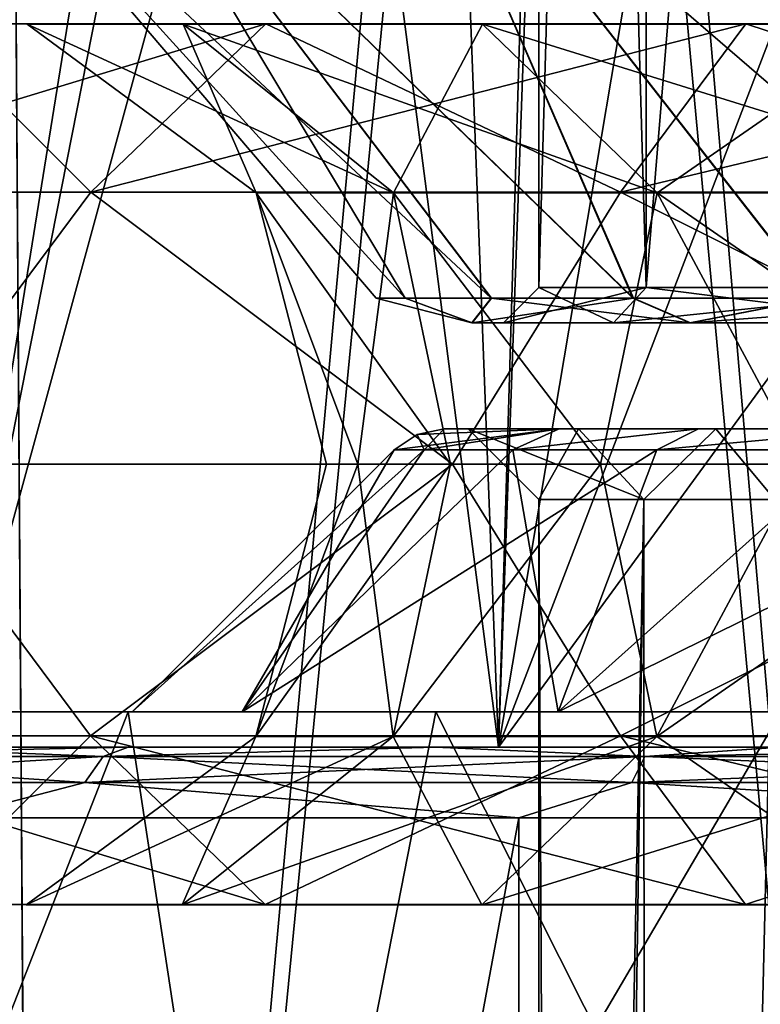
# Model space of a CAD drawing. Header units: metres. Extents: x -90 to 90, y -173 to 74.
# Tile 531 of 564: x 54.53 to 56.63, y 48.67 to 51.46. Entities that reach past the tile are written whole.
import ezdxf

# ---------------------------------------------------------------- set-up
doc = ezdxf.new("R2010")
doc.units = ezdxf.units.M
doc.layers.add('solid_509418_01', color=7, linetype='CONTINUOUS')

msp = doc.modelspace()

# ---------------------------------------------------------------- linework, layer by layer
at = {"layer": 'solid_509418_01'}
for points in [[(54.399517, 69.558502, 11.731777), (53.272034, 41.5, 11.1236), (54.587311, 41.5, 11.819594)], [(54.398487, 69.558495, -11.731284), (54.58865, 41.5, -11.820208), (53.273357, 41.5, -11.124401)], [(54.398487, 69.558495, -11.731284), (57.148026, 69.558479, -12.683306), (54.58865, 41.5, -11.820208)], [(56, 56, 12.369317), (54.399517, 69.558502, 11.731777), (54.587311, 41.5, 11.819594)], [(57.148026, 69.558479, -12.683306), (57.340668, 41.5, -12.725091), (54.58865, 41.5, -11.820208)], [(56.304482, 50.700001, -1.530734), (56.304482, 61.299999, -1.530734), (56, 61.299999)], [(56, 50.700001), (56.304482, 50.700001, -1.530734), (56, 61.299999)], [(56.304482, 61.299999, 1.530734), (56, 50.700001), (56, 61.299999)], [(56.304482, 50.700001, 1.530734), (56, 50.700001), (56.304482, 61.299999, 1.530734)], [(57.171574, 50.700001, -2.828427), (57.171574, 61.299999, -2.828427), (56.304482, 61.299999, -1.530734)], [(56.304482, 50.700001, -1.530734), (57.171574, 50.700001, -2.828427), (56.304482, 61.299999, -1.530734)], [(56.304482, 50.700001, 1.530734), (56.304482, 61.299999, 1.530734), (57.171574, 61.299999, 2.828427)], [(57.171574, 50.700001, 2.828427), (56.304482, 50.700001, 1.530734), (57.171574, 61.299999, 2.828427)], [(54.336464, 49.400002, -4.113751), (54.655285, 58.900002, -4.5204), (53.586998, 58.900002, -2.805957)], [(54.336464, 49.400002, 4.113751), (53.716232, 58.900002, 3.084518), (54.858685, 58.900002, 4.750459)], [(54.336464, 49.400002, -4.113751), (55.88625, 49.400002, -5.663538), (54.655285, 58.900002, -4.5204)], [(54.336464, 49.400002, 4.113751), (54.858685, 58.900002, 4.750459), (55.400002, 56, 5.276362)], [(55.88625, 49.400002, -5.663538), (56.168663, 58.900002, -5.8584), (54.655285, 58.900002, -4.5204)], [(55.88625, 49.400002, -5.663538), (57.836544, 49.400002, -6.657051), (56.168663, 58.900002, -5.8584)], [(57.836544, 49.400002, -6.657051), (58.001099, 58.900002, -6.708532), (56.168663, 58.900002, -5.8584)], [(55.476055, 55.167519, 5.341715), (54.336464, 49.400002, 4.113751), (55.400002, 56, 5.276362)], [(56, 56, 12.369317), (54.587311, 41.5, 11.819594), (57.339752, 41.5, 12.7249)], [(56.197472, 54.75951, 12.431443), (56, 56, 12.369317), (57.339752, 41.5, 12.7249)], [(55.476055, 55.167519, 5.341715), (55.69556, 54.377705, 5.520127), (54.336464, 49.400002, 4.113751)], [(56.76548, 53.646648, 12.591183), (56.197472, 54.75951, 12.431443), (57.339752, 41.5, 12.7249)], [(55.69556, 54.377705, 5.520127), (55.88625, 49.400002, 5.663538), (54.336464, 49.400002, 4.113751)], [(55.69556, 54.377705, 5.520127), (56.039192, 53.660656, 5.771656), (55.88625, 49.400002, 5.663538)], [(56.039192, 53.660656, 5.771656), (56.496887, 53.018692, 6.060379), (55.88625, 49.400002, 5.663538)], [(56.496887, 53.018692, 6.060379), (57.058823, 52.462879, 6.352123), (55.88625, 49.400002, 5.663538)], [(57.058823, 52.462879, 6.352123), (57.769745, 51.976486, 6.635206), (55.88625, 49.400002, 5.663538)], [(55.865108, 50.669926, 1.671969), (54.7253, 52.168892, 2.408874), (54.260307, 52.168892, 0.825243)], [(55.539867, 50.669926, -0.001506), (54.260307, 52.168892, 0.825243), (54.260307, 52.168892, -0.825243)], [(55.62175, 50.669926, 0.850724), (55.865108, 50.669926, 1.671969), (54.260307, 52.168892, 0.825243)], [(55.539867, 50.669926, -0.001506), (55.62175, 50.669926, 0.850724), (54.260307, 52.168892, 0.825243)], [(55.622326, 50.669926, -0.853676), (54.260307, 52.168892, -0.825243), (54.7253, 52.168892, -2.408874)], [(55.622326, 50.669926, -0.853676), (55.539867, 50.669926, -0.001506), (54.260307, 52.168892, -0.825243)], [(56.266495, 50.669926, 2.440028), (55.617622, 52.168892, 3.797352), (54.7253, 52.168892, 2.408874)], [(55.865108, 50.669926, 1.671969), (56.266495, 50.669926, 2.440028), (54.7253, 52.168892, 2.408874)], [(56.268139, 50.669926, -2.442543), (54.7253, 52.168892, -2.408874), (55.617622, 52.168892, -3.797352)], [(55.866253, 50.669926, -1.67479), (55.622326, 50.669926, -0.853676), (54.7253, 52.168892, -2.408874)], [(56.268139, 50.669926, -2.442543), (55.866253, 50.669926, -1.67479), (54.7253, 52.168892, -2.408874)], [(57.354603, 50.669926, 3.590915), (56.864979, 52.168892, 4.878191), (55.617622, 52.168892, 3.797352)], [(56.787434, 50.669926, 3.093899), (57.354603, 50.669926, 3.590915), (55.617622, 52.168892, 3.797352)], [(56.266495, 50.669926, 2.440028), (56.787434, 50.669926, 3.093899), (55.617622, 52.168892, 3.797352)], [(56.789288, 50.669926, -3.095822), (55.617622, 52.168892, -3.797352), (56.864979, 52.168892, -4.878191)], [(56.789288, 50.669926, -3.095822), (56.268139, 50.669926, -2.442543), (55.617622, 52.168892, -3.797352)], [(57.769745, 51.976486, 6.635206), (57.836544, 49.400002, 6.657051), (55.88625, 49.400002, 5.663538)], [(53.660034, 50.969997, 2.895365), (54.732567, 50.969997, 4.564256), (54.256557, 51.446136, 2.622943)], [(53.660034, 50.969997, -2.895365), (54.256557, 51.446136, -2.622943), (55.228176, 51.446136, -4.13481)], [(54.732567, 50.969997, -4.564256), (53.660034, 50.969997, -2.895365), (55.228176, 51.446136, -4.13481)], [(53.750237, 51.446136, 0.89858), (54.552395, 51.445374, 0.783247), (54.552395, 51.445374, -0.783247)], [(53.750237, 51.446136, 0.89858), (54.256557, 51.446136, 2.622943), (54.552395, 51.445374, 0.783247)], [(53.750237, 51.446136, -0.89858), (54.552395, 51.445374, -0.783247), (54.993729, 51.445374, -2.286287)], [(53.750237, 51.446136, -0.89858), (53.750237, 51.446136, 0.89858), (54.552395, 51.445374, -0.783247)], [(54.256557, 51.446136, -2.622943), (53.750237, 51.446136, -0.89858), (54.993729, 51.445374, -2.286287)], [(54.256557, 51.446136, 2.622943), (54.993729, 51.445374, 2.286287), (54.552395, 51.445374, 0.783247)], [(54.256557, 51.446136, 2.622943), (55.228176, 51.446136, 4.13481), (54.993729, 51.445374, 2.286287)], [(54.256557, 51.446136, -2.622943), (54.993729, 51.445374, -2.286287), (55.840641, 51.445374, -3.604106)], [(55.228176, 51.446136, -4.13481), (54.256557, 51.446136, -2.622943), (55.840641, 51.445374, -3.604106)], [(54.732567, 50.969997, 4.564256), (55.228176, 51.446136, 4.13481), (54.256557, 51.446136, 2.622943)], [(54.552395, 51.445374, 0.783247), (55.200615, 50.967999, 0.690047), (55.200615, 50.967999, -0.690047)], [(54.552395, 51.445374, 0.783247), (54.993729, 51.445374, 2.286287), (55.200615, 50.967999, 0.690047)], [(54.552395, 51.445374, -0.783247), (55.200615, 50.967999, -0.690047), (55.589432, 50.967999, -2.014239)], [(54.552395, 51.445374, -0.783247), (54.552395, 51.445374, 0.783247), (55.200615, 50.967999, -0.690047)], [(54.993729, 51.445374, -2.286287), (54.552395, 51.445374, -0.783247), (55.589432, 50.967999, -2.014239)], [(54.732567, 50.969997, 4.564256), (56.231834, 50.969997, 5.863379), (55.228176, 51.446136, 4.13481)], [(54.732567, 50.969997, -4.564256), (55.228176, 51.446136, -4.13481), (56.586376, 51.446136, -5.311699)], [(56.231834, 50.969997, -5.863379), (54.732567, 50.969997, -4.564256), (56.586376, 51.446136, -5.311699)], [(55.228176, 51.446136, 4.13481), (55.840641, 51.445374, 3.604106), (54.993729, 51.445374, 2.286287)], [(54.993729, 51.445374, 2.286287), (55.589432, 50.967999, 2.014239), (55.200615, 50.967999, 0.690047)], [(54.993729, 51.445374, 2.286287), (55.840641, 51.445374, 3.604106), (55.589432, 50.967999, 2.014239)], [(54.993729, 51.445374, -2.286287), (55.589432, 50.967999, -2.014239), (56.335567, 50.967999, -3.175248)], [(55.840641, 51.445374, -3.604106), (54.993729, 51.445374, -2.286287), (56.335567, 50.967999, -3.175248)], [(55.228176, 51.446136, 4.13481), (56.586376, 51.446136, 5.311699), (55.840641, 51.445374, 3.604106)], [(55.228176, 51.446136, -4.13481), (55.840641, 51.445374, -3.604106), (57.024517, 51.445374, -4.629942)], [(56.586376, 51.446136, -5.311699), (55.228176, 51.446136, -4.13481), (57.024517, 51.445374, -4.629942)], [(56.231834, 50.969997, 5.863379), (56.586376, 51.446136, 5.311699), (55.228176, 51.446136, 4.13481)], [(55.840641, 51.445374, 3.604106), (56.335567, 50.967999, 3.175248), (55.589432, 50.967999, 2.014239)], [(56.586376, 51.446136, 5.311699), (57.024517, 51.445374, 4.629942), (55.840641, 51.445374, 3.604106)], [(55.840641, 51.445374, 3.604106), (57.024517, 51.445374, 4.629942), (56.335567, 50.967999, 3.175248)], [(55.840641, 51.445374, -3.604106), (56.335567, 50.967999, -3.175248), (57.378574, 50.967999, -4.079018)], [(57.024517, 51.445374, -4.629942), (55.840641, 51.445374, -3.604106), (57.378574, 50.967999, -4.079018)], [(56.231834, 50.969997, 5.863379), (58.036377, 50.969997, 6.687486), (56.586376, 51.446136, 5.311699)], [(56.231834, 50.969997, -5.863379), (56.586376, 51.446136, -5.311699), (58.221134, 51.446136, -6.058267)], [(58.036377, 50.969997, -6.687486), (56.231834, 50.969997, -5.863379), (58.221134, 51.446136, -6.058267)], [(57.024517, 51.445374, 4.629942), (57.378574, 50.967999, 4.079018), (56.335567, 50.967999, 3.175248)], [(56.586376, 51.446136, 5.311699), (58.221134, 51.446136, 6.058267), (57.024517, 51.445374, 4.629942)], [(56.586376, 51.446136, -5.311699), (57.024517, 51.445374, -4.629942), (58.449451, 51.445374, -5.280687)], [(58.221134, 51.446136, -6.058267), (56.586376, 51.446136, -5.311699), (58.449451, 51.445374, -5.280687)], [(58.036377, 50.969997, 6.687486), (58.221134, 51.446136, 6.058267), (56.586376, 51.446136, 5.311699)], [(54.158897, 50.200001, 4.24381), (54.732567, 50.969997, 4.564256), (53.660034, 50.969997, 2.895365)], [(54.158897, 50.200001, -4.24381), (53.660034, 50.969997, -2.895365), (54.732567, 50.969997, -4.564256)], [(54.158897, 50.200001, 4.24381), (55.756191, 50.200001, 5.841103), (54.732567, 50.969997, 4.564256)], [(55.756191, 50.200001, -5.841103), (54.158897, 50.200001, -4.24381), (54.732567, 50.969997, -4.564256)], [(55.756191, 50.200001, 5.841103), (56.231834, 50.969997, 5.863379), (54.732567, 50.969997, 4.564256)], [(55.756191, 50.200001, -5.841103), (54.732567, 50.969997, -4.564256), (56.231834, 50.969997, -5.863379)], [(55.488388, 50.200001, 0.897415), (55.200615, 50.967999, 0.690047), (55.589432, 50.967999, 2.014239)], [(55.400002, 50.200001), (55.200615, 50.967999, -0.690047), (55.200615, 50.967999, 0.690047)], [(55.488388, 50.200001, 0.897415), (55.400002, 50.200001), (55.200615, 50.967999, 0.690047)], [(55.750153, 50.200001, -1.760344), (55.589432, 50.967999, -2.014239), (55.200615, 50.967999, -0.690047)], [(55.488388, 50.200001, -0.897415), (55.750153, 50.200001, -1.760344), (55.200615, 50.967999, -0.690047)], [(55.400002, 50.200001), (55.488388, 50.200001, -0.897415), (55.200615, 50.967999, -0.690047)], [(55.750153, 50.200001, 1.760344), (55.488388, 50.200001, 0.897415), (55.589432, 50.967999, 2.014239)], [(56.17524, 50.200001, 2.555623), (55.589432, 50.967999, 2.014239), (56.335567, 50.967999, 3.175248)], [(56.17524, 50.200001, 2.555623), (55.750153, 50.200001, 1.760344), (55.589432, 50.967999, 2.014239)], [(56.17524, 50.200001, -2.555623), (56.335567, 50.967999, -3.175248), (55.589432, 50.967999, -2.014239)], [(55.750153, 50.200001, -1.760344), (56.17524, 50.200001, -2.555623), (55.589432, 50.967999, -2.014239)], [(55.756191, 50.200001, 5.841103), (57.768898, 50.200001, 6.866628), (56.231834, 50.969997, 5.863379)], [(57.768898, 50.200001, -6.866628), (55.756191, 50.200001, -5.841103), (56.231834, 50.969997, -5.863379)], [(56.747311, 50.200001, 3.252691), (56.17524, 50.200001, 2.555623), (56.335567, 50.967999, 3.175248)], [(56.17524, 50.200001, -2.555623), (56.747311, 50.200001, -3.252691), (56.335567, 50.967999, -3.175248)], [(57.768898, 50.200001, 6.866628), (58.036377, 50.969997, 6.687486), (56.231834, 50.969997, 5.863379)], [(57.768898, 50.200001, -6.866628), (56.231834, 50.969997, -5.863379), (58.036377, 50.969997, -6.687486)], [(56.747311, 50.200001, 3.252691), (56.335567, 50.967999, 3.175248), (57.378574, 50.967999, 4.079018)], [(57.444378, 50.200001, -3.82476), (57.378574, 50.967999, -4.079018), (56.335567, 50.967999, -3.175248)], [(56.747311, 50.200001, -3.252691), (57.444378, 50.200001, -3.82476), (56.335567, 50.967999, -3.175248)], [(56, 50.700001), (55.900002, 50.599998), (56.212009, 50.599998, -1.568668)], [(56.304482, 50.700001, 1.530734), (56.212009, 50.599998, 1.568668), (55.900002, 50.599998)], [(56.304482, 50.700001, 1.530734), (55.900002, 50.599998), (56, 50.700001)], [(56, 50.700001), (56.212009, 50.599998, -1.568668), (56.304482, 50.700001, -1.530734)], [(56.304482, 50.700001, -1.530734), (56.212009, 50.599998, -1.568668), (57.100925, 50.599998, -2.899075)], [(57.171574, 50.700001, 2.828427), (57.100925, 50.599998, 2.899075), (56.212009, 50.599998, 1.568668)], [(57.171574, 50.700001, 2.828427), (56.212009, 50.599998, 1.568668), (56.304482, 50.700001, 1.530734)], [(56.304482, 50.700001, -1.530734), (57.100925, 50.599998, -2.899075), (57.171574, 50.700001, -2.828427)], [(55.539867, 50.669926, -0.001506), (55.810795, 50.599998, 0.814282), (55.62175, 50.669926, 0.850724)], [(55.622326, 50.669926, -0.853676), (55.810795, 50.599998, 0.814282), (55.539867, 50.669926, -0.001506)], [(55.62175, 50.669926, 0.850724), (55.810795, 50.599998, 0.814282), (55.865108, 50.669926, 1.671969)], [(55.622326, 50.669926, -0.853676), (55.81134, 50.599998, -0.817083), (55.810795, 50.599998, 0.814282)], [(55.866253, 50.669926, -1.67479), (55.81134, 50.599998, -0.817083), (55.622326, 50.669926, -0.853676)], [(55.865108, 50.669926, 1.671969), (55.810795, 50.599998, 0.814282), (56.427574, 50.599998, 2.334513)], [(56.268139, 50.669926, -2.442543), (56.429134, 50.599998, -2.336901), (55.81134, 50.599998, -0.817083)], [(56.268139, 50.669926, -2.442543), (55.81134, 50.599998, -0.817083), (55.866253, 50.669926, -1.67479)], [(55.865108, 50.669926, 1.671969), (56.427574, 50.599998, 2.334513), (56.266495, 50.669926, 2.440028)], [(56.266495, 50.669926, 2.440028), (56.427574, 50.599998, 2.334513), (56.787434, 50.669926, 3.093899)], [(56.789288, 50.669926, -3.095822), (56.429134, 50.599998, -2.336901), (56.268139, 50.669926, -2.442543)], [(56.787434, 50.669926, 3.093899), (56.427574, 50.599998, 2.334513), (57.469006, 50.599998, 3.435713)], [(57.356323, 50.669926, -3.592182), (57.470642, 50.599998, -3.436919), (56.429134, 50.599998, -2.336901)], [(57.356323, 50.669926, -3.592182), (56.429134, 50.599998, -2.336901), (56.789288, 50.669926, -3.095822)], [(55.810795, 50.599998, 0.814282), (55.900002, 50.599998), (56.212009, 50.599998, 1.568668)], [(55.810795, 50.599998, 0.814282), (55.81134, 50.599998, -0.817083), (55.900002, 50.599998)], [(56.427574, 50.599998, 2.334513), (55.810795, 50.599998, 0.814282), (56.212009, 50.599998, 1.568668)], [(55.81134, 50.599998, -0.817083), (56.212009, 50.599998, -1.568668), (55.900002, 50.599998)], [(55.81134, 50.599998, -0.817083), (56.429134, 50.599998, -2.336901), (56.212009, 50.599998, -1.568668)], [(56.429134, 50.599998, -2.336901), (57.100925, 50.599998, -2.899075), (56.212009, 50.599998, -1.568668)], [(56.427574, 50.599998, 2.334513), (56.212009, 50.599998, 1.568668), (57.100925, 50.599998, 2.899075)], [(57.469006, 50.599998, 3.435713), (56.427574, 50.599998, 2.334513), (57.100925, 50.599998, 2.899075)], [(56.429134, 50.599998, -2.336901), (57.470642, 50.599998, -3.436919), (57.100925, 50.599998, -2.899075)], [(56.057507, 50.299999, -1.632393), (55.676071, 50.241421, -0.859768), (55.591423, 50.241421)], [(55.656307, 50.284775), (56.057507, 50.299999, -1.632393), (55.591423, 50.241421)], [(55.656307, 50.284775), (55.591423, 50.241421), (55.676071, 50.241421, 0.85977)], [(55.656307, 50.284775), (55.732841, 50.299999), (56.057507, 50.299999, -1.632393)], [(55.656307, 50.284775), (55.676071, 50.241421, 0.85977), (55.732841, 50.299999)], [(56.057507, 50.299999, -1.632393), (55.926891, 50.241421, -1.68682), (55.676071, 50.241421, -0.859768)], [(55.676071, 50.241421, 0.85977), (56.057491, 50.299999, 1.632355), (55.732841, 50.299999)], [(55.926899, 50.241421, 1.686836), (56.057491, 50.299999, 1.632355), (55.676071, 50.241421, 0.85977)], [(55.732841, 50.299999), (55.799999, 50.299999), (56.112274, 50.299999, -1.588721)], [(56.057491, 50.299999, 1.632355), (55.799999, 50.299999), (55.732841, 50.299999)], [(56.057507, 50.299999, -1.632393), (55.732841, 50.299999), (56.112274, 50.299999, -1.588721)], [(55.799999, 50.299999), (56, 50.099998), (56.297359, 50.099998, -1.513427)], [(56.112209, 50.299999, 1.588562), (56, 50.099998), (55.799999, 50.299999)], [(56.112274, 50.299999, -1.588721), (55.799999, 50.299999), (56.297359, 50.099998, -1.513427)], [(56.057491, 50.299999, 1.632355), (56.112209, 50.299999, 1.588562), (55.799999, 50.299999)], [(56.452251, 50.299999, -2.370953), (56.334602, 50.241421, -2.449576), (55.926891, 50.241421, -1.68682)], [(56.452251, 50.299999, -2.370953), (55.926891, 50.241421, -1.68682), (56.057507, 50.299999, -1.632393)], [(55.926899, 50.241421, 1.686836), (56.452225, 50.299999, 2.370914), (56.057491, 50.299999, 1.632355)], [(56.33461, 50.241421, 2.449588), (56.452225, 50.299999, 2.370914), (55.926899, 50.241421, 1.686836)], [(56.297295, 50.099998, 1.513263), (56, 50.099998), (56.112209, 50.299999, 1.588562)], [(56.057491, 50.299999, 1.632355), (56.50127, 50.299999, 2.323258), (56.112209, 50.299999, 1.588562)], [(56.057491, 50.299999, 1.632355), (56.452225, 50.299999, 2.370914), (56.50127, 50.299999, 2.323258)], [(56.057507, 50.299999, -1.632393), (56.112274, 50.299999, -1.588721), (56.501369, 50.299999, -2.323411)], [(56.452251, 50.299999, -2.370953), (56.057507, 50.299999, -1.632393), (56.501369, 50.299999, -2.323411)], [(56.297295, 50.099998, 1.513263), (56.112209, 50.299999, 1.588562), (56.50127, 50.299999, 2.323258)], [(56.112274, 50.299999, -1.588721), (56.297359, 50.099998, -1.513427), (56.501369, 50.299999, -2.323411)], [(56.297295, 50.099998, 1.513263), (56.50127, 50.299999, 2.323258), (56.667763, 50.099998, 2.212735)], [(56.501369, 50.299999, -2.323411), (56.297359, 50.099998, -1.513427), (56.66787, 50.099998, -2.212893)], [(56.983105, 50.299999, -3.017722), (56.882923, 50.241421, -3.117597), (56.334602, 50.241421, -2.449576)], [(56.983105, 50.299999, -3.017722), (56.334602, 50.241421, -2.449576), (56.452251, 50.299999, -2.370953)], [(56.33461, 50.241421, 2.449588), (56.983063, 50.299999, 3.017678), (56.452225, 50.299999, 2.370914)], [(56.882927, 50.241421, 3.117598), (56.983063, 50.299999, 3.017678), (56.33461, 50.241421, 2.449588)], [(56.452225, 50.299999, 2.370914), (57.025372, 50.299999, 2.964986), (56.50127, 50.299999, 2.323258)], [(56.452225, 50.299999, 2.370914), (56.983063, 50.299999, 3.017678), (57.025372, 50.299999, 2.964986)], [(56.452251, 50.299999, -2.370953), (56.501369, 50.299999, -2.323411), (57.025482, 50.299999, -2.965098)], [(56.983105, 50.299999, -3.017722), (56.452251, 50.299999, -2.370953), (57.025482, 50.299999, -2.965098)], [(56.667763, 50.099998, 2.212735), (56.50127, 50.299999, 2.323258), (57.025372, 50.299999, 2.964986)], [(56.501369, 50.299999, -2.323411), (56.66787, 50.099998, -2.212893), (57.025482, 50.299999, -2.965098)], [(55.591423, 50.241421), (54.849998, 49.5), (55.160507, 49.5, 1.761091)], [(55.676071, 50.241421, -0.859768), (55.160507, 49.5, -1.761091), (54.849998, 49.5)], [(55.591423, 50.241421), (55.676071, 50.241421, -0.859768), (54.849998, 49.5)], [(55.926899, 50.241421, 1.686836), (55.160507, 49.5, 1.761091), (56.054867, 49.5, 3.31024)], [(55.676071, 50.241421, 0.85977), (55.591423, 50.241421), (55.160507, 49.5, 1.761091)], [(55.926899, 50.241421, 1.686836), (55.676071, 50.241421, 0.85977), (55.160507, 49.5, 1.761091)], [(56.334602, 50.241421, -2.449576), (56.054867, 49.5, -3.31024), (55.160507, 49.5, -1.761091)], [(55.926891, 50.241421, -1.68682), (56.334602, 50.241421, -2.449576), (55.160507, 49.5, -1.761091)], [(55.676071, 50.241421, -0.859768), (55.926891, 50.241421, -1.68682), (55.160507, 49.5, -1.761091)], [(56.33461, 50.241421, 2.449588), (55.926899, 50.241421, 1.686836), (56.054867, 49.5, 3.31024)], [(56.882927, 50.241421, 3.117598), (56.054867, 49.5, 3.31024), (57.425243, 49.5, 4.460104)], [(56.882927, 50.241421, 3.117598), (56.33461, 50.241421, 2.449588), (56.054867, 49.5, 3.31024)], [(57.550777, 50.241421, -3.665634), (57.425243, 49.5, -4.460104), (56.054867, 49.5, -3.31024)], [(56.882923, 50.241421, -3.117597), (57.550777, 50.241421, -3.665634), (56.054867, 49.5, -3.31024)], [(56.334602, 50.241421, -2.449576), (56.882923, 50.241421, -3.117597), (56.054867, 49.5, -3.31024)], [(53.658718, 49.431999, 2.895967), (54.731472, 49.431999, 4.565206), (54.158897, 50.200001, 4.24381)], [(54.731472, 49.431999, -4.565206), (53.658718, 49.431999, -2.895967), (54.158897, 50.200001, -4.24381)], [(54.731472, 49.431999, 4.565206), (55.756191, 50.200001, 5.841103), (54.158897, 50.200001, 4.24381)], [(54.731472, 49.431999, -4.565206), (54.158897, 50.200001, -4.24381), (55.756191, 50.200001, -5.841103)], [(54.731472, 49.431999, 4.565206), (56.231052, 49.431999, 5.864599), (55.756191, 50.200001, 5.841103)], [(56.231052, 49.431999, -5.864599), (54.731472, 49.431999, -4.565206), (55.756191, 50.200001, -5.841103)], [(55.199181, 49.43, -0.690254), (55.488388, 50.200001, -0.897415), (55.400002, 50.200001)], [(55.588116, 49.43, -2.014841), (55.488388, 50.200001, -0.897415), (55.199181, 49.43, -0.690254)], [(55.199181, 49.43, 0.690254), (55.400002, 50.200001), (55.488388, 50.200001, 0.897415)], [(55.199181, 49.43, -0.690254), (55.400002, 50.200001), (55.199181, 49.43, 0.690254)], [(55.199181, 49.43, 0.690254), (55.488388, 50.200001, 0.897415), (55.750153, 50.200001, 1.760344)], [(55.199181, 49.43, 0.690254), (55.750153, 50.200001, 1.760344), (55.588116, 49.43, 2.014841)], [(55.588116, 49.43, -2.014841), (55.750153, 50.200001, -1.760344), (55.488388, 50.200001, -0.897415)], [(55.588116, 49.43, -2.014841), (56.17524, 50.200001, -2.555623), (55.750153, 50.200001, -1.760344)], [(56.334473, 49.43, -3.176198), (56.17524, 50.200001, -2.555623), (55.588116, 49.43, -2.014841)], [(55.588116, 49.43, 2.014841), (55.750153, 50.200001, 1.760344), (56.17524, 50.200001, 2.555623)], [(55.588116, 49.43, 2.014841), (56.17524, 50.200001, 2.555623), (56.334473, 49.43, 3.176198)], [(56.231052, 49.431999, 5.864599), (57.768898, 50.200001, 6.866628), (55.756191, 50.200001, 5.841103)], [(56.231052, 49.431999, -5.864599), (55.756191, 50.200001, -5.841103), (57.768898, 50.200001, -6.866628)], [(56.334473, 49.43, -3.176198), (56.747311, 50.200001, -3.252691), (56.17524, 50.200001, -2.555623)], [(56.334473, 49.43, 3.176198), (56.17524, 50.200001, 2.555623), (56.747311, 50.200001, 3.252691)], [(56.231052, 49.431999, 5.864599), (58.035969, 49.431999, 6.688877), (57.768898, 50.200001, 6.866628)], [(58.035969, 49.431999, -6.688877), (56.231052, 49.431999, -5.864599), (57.768898, 50.200001, -6.866628)], [(57.377792, 49.43, -4.080237), (56.747311, 50.200001, -3.252691), (56.334473, 49.43, -3.176198)], [(56.334473, 49.43, 3.176198), (56.747311, 50.200001, 3.252691), (57.444378, 50.200001, 3.82476)], [(56.334473, 49.43, 3.176198), (57.444378, 50.200001, 3.82476), (57.377792, 49.43, 4.080237)], [(56, 50.099998), (56, 35), (56.076859, 35, -0.780361)], [(56.297359, 50.099998, -1.513427), (56, 50.099998), (56.076859, 35, -0.780361)], [(56.297295, 50.099998, 1.513263), (56, 35), (56, 50.099998)], [(56.297295, 50.099998, 1.513263), (56.076859, 35, 0.780361), (56, 35)], [(56.297359, 50.099998, -1.513427), (56.076859, 35, -0.780361), (56.304482, 35, -1.530734)], [(56.297295, 50.099998, 1.513263), (56.304482, 35, 1.530734), (56.076859, 35, 0.780361)], [(56.297295, 50.099998, 1.513263), (56.667763, 50.099998, 2.212735), (56.304482, 35, 1.530734)], [(56.66787, 50.099998, -2.212893), (56.297359, 50.099998, -1.513427), (56.304482, 35, -1.530734)], [(56.66787, 50.099998, -2.212893), (56.304482, 35, -1.530734), (56.674122, 35, -2.222281)], [(56.667763, 50.099998, 2.212735), (56.674122, 35, 2.222281), (56.304482, 35, 1.530734)], [(55.160507, 49.5, -1.761091), (52.789845, 49.5, -1.141718), (52.700001, 49.5)], [(55.160507, 49.5, -1.761091), (52.700001, 49.5), (54.849998, 49.5)], [(52.789845, 49.5, 1.141718), (54.849998, 49.5), (52.700001, 49.5)], [(55.160507, 49.5, -1.761091), (53.057209, 49.5, -2.255491), (52.789845, 49.5, -1.141718)], [(52.789845, 49.5, 1.141718), (55.160507, 49.5, 1.761091), (54.849998, 49.5)], [(52.789845, 49.5, 1.141718), (53.057209, 49.5, 2.255491), (55.160507, 49.5, 1.761091)], [(56.054867, 49.5, -3.31024), (53.495564, 49.5, -3.313842), (53.057209, 49.5, -2.255491)], [(55.160507, 49.5, -1.761091), (56.054867, 49.5, -3.31024), (53.057209, 49.5, -2.255491)], [(53.057209, 49.5, 2.255491), (56.054867, 49.5, 3.31024), (55.160507, 49.5, 1.761091)], [(53.057209, 49.5, 2.255491), (53.495564, 49.5, 3.313842), (56.054867, 49.5, 3.31024)], [(57.425243, 49.5, -4.460104), (54.094128, 49.5, -4.290656), (53.495564, 49.5, -3.313842)], [(56.054867, 49.5, -3.31024), (57.425243, 49.5, -4.460104), (53.495564, 49.5, -3.313842)], [(53.495564, 49.5, 3.313842), (54.094128, 49.5, 4.290656), (56.054867, 49.5, 3.31024)], [(54.838169, 49.5, -5.161829), (55.219517, 47, -5.516972), (53.858849, 47, -3.946678)], [(54.094128, 49.5, -4.290656), (54.838169, 49.5, -5.161829), (53.858849, 47, -3.946678)], [(55.219517, 47, 5.516972), (54.094128, 49.5, 4.290656), (53.858849, 47, 3.946678)], [(59.105965, 49.5, -5.071793), (54.838169, 49.5, -5.161829), (54.094128, 49.5, -4.290656)], [(57.425243, 49.5, -4.460104), (59.105965, 49.5, -5.071793), (54.094128, 49.5, -4.290656)], [(54.094128, 49.5, 4.290656), (57.425243, 49.5, 4.460104), (56.054867, 49.5, 3.31024)], [(54.094128, 49.5, 4.290656), (54.838169, 49.5, 5.161829), (57.425243, 49.5, 4.460104)], [(55.219517, 47, 5.516972), (54.838169, 49.5, 5.161829), (54.094128, 49.5, 4.290656)], [(54.838169, 49.5, -5.161829), (55.709343, 49.5, -5.905871), (55.219517, 47, -5.516972)], [(54.838169, 49.5, -5.161829), (65.161827, 49.5, -5.161829), (64.290657, 49.5, -5.905871)], [(59.105965, 49.5, -5.071793), (65.161827, 49.5, -5.161829), (54.838169, 49.5, -5.161829)], [(54.838169, 49.5, -5.161829), (64.290657, 49.5, -5.905871), (55.709343, 49.5, -5.905871)], [(54.838169, 49.5, 5.161829), (59.105965, 49.5, 5.071793), (57.425243, 49.5, 4.460104)], [(54.838169, 49.5, 5.161829), (60.894035, 49.5, 5.071793), (59.105965, 49.5, 5.071793)], [(54.838169, 49.5, 5.161829), (65.161827, 49.5, 5.161829), (60.894035, 49.5, 5.071793)], [(54.838169, 49.5, 5.161829), (55.709343, 49.5, 5.905871), (65.161827, 49.5, 5.161829)], [(55.219517, 47, 5.516972), (55.709343, 49.5, 5.905871), (54.838169, 49.5, 5.161829)], [(56.686157, 49.5, -6.504438), (56.967472, 47, -6.640314), (55.219517, 47, -5.516972)], [(55.709343, 49.5, -5.905871), (56.686157, 49.5, -6.504438), (55.219517, 47, -5.516972)], [(56.967472, 47, 6.640314), (55.709343, 49.5, 5.905871), (55.219517, 47, 5.516972)], [(55.709343, 49.5, -5.905871), (64.290657, 49.5, -5.905871), (63.313843, 49.5, -6.504438)], [(55.709343, 49.5, -5.905871), (63.313843, 49.5, -6.504438), (56.686157, 49.5, -6.504438)], [(55.709343, 49.5, 5.905871), (64.290657, 49.5, 5.905871), (65.161827, 49.5, 5.161829)], [(55.709343, 49.5, 5.905871), (56.686157, 49.5, 6.504438), (64.290657, 49.5, 5.905871)], [(56.967472, 47, 6.640314), (56.686157, 49.5, 6.504438), (55.709343, 49.5, 5.905871)], [(55.226398, 48.954624, 4.136348), (54.731472, 49.431999, 4.565206), (53.658718, 49.431999, 2.895967)], [(54.254421, 48.954624, 2.623918), (55.226398, 48.954624, 4.136348), (53.658718, 49.431999, 2.895967)], [(54.254421, 48.954624, -2.623918), (53.658718, 49.431999, -2.895967), (54.731472, 49.431999, -4.565206)], [(55.226398, 48.954624, -4.136348), (54.254421, 48.954624, -2.623918), (54.731472, 49.431999, -4.565206)], [(55.588116, 49.43, 2.014841), (54.991592, 48.953861, 2.287263), (54.550072, 48.953861, 0.783581)], [(55.199181, 49.43, 0.690254), (54.550072, 48.953861, 0.783581), (54.550072, 48.953861, -0.783581)], [(55.199181, 49.43, 0.690254), (55.588116, 49.43, 2.014841), (54.550072, 48.953861, 0.783581)], [(55.199181, 49.43, -0.690254), (54.550072, 48.953861, -0.783581), (54.991592, 48.953861, -2.287263)], [(55.199181, 49.43, -0.690254), (55.199181, 49.43, 0.690254), (54.550072, 48.953861, -0.783581)], [(56.58511, 48.954624, 5.313675), (56.231052, 49.431999, 5.864599), (54.731472, 49.431999, 4.565206)], [(55.226398, 48.954624, 4.136348), (56.58511, 48.954624, 5.313675), (54.731472, 49.431999, 4.565206)], [(55.226398, 48.954624, -4.136348), (54.731472, 49.431999, -4.565206), (56.231052, 49.431999, -5.864599)], [(56.334473, 49.43, 3.176198), (55.838863, 48.953861, 3.605644), (54.991592, 48.953861, 2.287263)], [(55.588116, 49.43, 2.014841), (56.334473, 49.43, 3.176198), (54.991592, 48.953861, 2.287263)], [(55.588116, 49.43, -2.014841), (54.991592, 48.953861, -2.287263), (55.838863, 48.953861, -3.605644)], [(55.588116, 49.43, -2.014841), (55.199181, 49.43, -0.690254), (54.991592, 48.953861, -2.287263)], [(56.58511, 48.954624, -5.313675), (55.226398, 48.954624, -4.136348), (56.231052, 49.431999, -5.864599)], [(56.334473, 49.43, -3.176198), (55.588116, 49.43, -2.014841), (55.838863, 48.953861, -3.605644)], [(57.377792, 49.43, 4.080237), (57.023247, 48.953861, 4.631917), (55.838863, 48.953861, 3.605644)], [(56.334473, 49.43, 3.176198), (57.377792, 49.43, 4.080237), (55.838863, 48.953861, 3.605644)], [(56.334473, 49.43, -3.176198), (55.838863, 48.953861, -3.605644), (57.023247, 48.953861, -4.631917)], [(58.22047, 48.954624, 6.06052), (58.035969, 49.431999, 6.688877), (56.231052, 49.431999, 5.864599)], [(56.58511, 48.954624, 5.313675), (58.22047, 48.954624, 6.06052), (56.231052, 49.431999, 5.864599)], [(56.58511, 48.954624, -5.313675), (56.231052, 49.431999, -5.864599), (58.035969, 49.431999, -6.688877)], [(57.377792, 49.43, -4.080237), (56.334473, 49.43, -3.176198), (57.023247, 48.953861, -4.631917)], [(58.22047, 48.954624, -6.06052), (56.58511, 48.954624, -5.313675), (58.035969, 49.431999, -6.688877)], [(54.76741, 49.373207, -5.232589), (54.094738, 49.400002, -4.291373), (53.591415, 49.373207, -3.699999)], [(53.591415, 49.373207, 3.699999), (54.094769, 49.400002, 4.291412), (54.838001, 49.400002, 5.161562)], [(53.591415, 49.373207, 3.699999), (54.838001, 49.400002, 5.161562), (54.76741, 49.373207, 5.232589)], [(54.094738, 49.400002, -4.291373), (54.837967, 49.400002, -5.161528), (54.336464, 49.400002, -4.113751)], [(54.76741, 49.373207, -5.232589), (54.837967, 49.400002, -5.161528), (54.094738, 49.400002, -4.291373)], [(54.094769, 49.400002, 4.291412), (54.336464, 49.400002, 4.113751), (55.88625, 49.400002, 5.663538)], [(54.838001, 49.400002, 5.161562), (54.094769, 49.400002, 4.291412), (55.88625, 49.400002, 5.663538)], [(54.837967, 49.400002, -5.161528), (55.88625, 49.400002, -5.663538), (54.336464, 49.400002, -4.113751)], [(54.76741, 49.373207, -5.232589), (55.708256, 49.400002, -5.904972), (54.837967, 49.400002, -5.161528)], [(56.300003, 49.373207, -6.408586), (55.708256, 49.400002, -5.904972), (54.76741, 49.373207, -5.232589)], [(54.76741, 49.373207, 5.232589), (54.838001, 49.400002, 5.161562), (55.70829, 49.400002, 5.904997)], [(54.76741, 49.373207, 5.232589), (55.70829, 49.400002, 5.904997), (56.300003, 49.373207, 6.408586)], [(54.837967, 49.400002, -5.161528), (55.708256, 49.400002, -5.904972), (55.88625, 49.400002, -5.663538)], [(55.70829, 49.400002, 5.904997), (54.838001, 49.400002, 5.161562), (55.88625, 49.400002, 5.663538)], [(55.708256, 49.400002, -5.904972), (56.684669, 49.400002, -6.503599), (55.88625, 49.400002, -5.663538)], [(56.300003, 49.373207, -6.408586), (56.684669, 49.400002, -6.503599), (55.708256, 49.400002, -5.904972)], [(55.70829, 49.400002, 5.904997), (55.88625, 49.400002, 5.663538), (57.836544, 49.400002, 6.657051)], [(56.684704, 49.400002, 6.503616), (55.70829, 49.400002, 5.904997), (57.836544, 49.400002, 6.657051)], [(56.300003, 49.373207, 6.408586), (55.70829, 49.400002, 5.904997), (56.684704, 49.400002, 6.503616)], [(56.684669, 49.400002, -6.503599), (57.836544, 49.400002, -6.657051), (55.88625, 49.400002, -5.663538)], [(58.08474, 49.373207, -7.147849), (56.684669, 49.400002, -6.503599), (56.300003, 49.373207, -6.408586)], [(56.300003, 49.373207, 6.408586), (56.684704, 49.400002, 6.503616), (57.743103, 49.400002, 6.942297)], [(56.300003, 49.373207, 6.408586), (57.743103, 49.400002, 6.942297), (58.08474, 49.373207, 7.147849)], [(54.76741, 49.373207, 5.232589), (54.715611, 49.299911, 5.28439), (53.527969, 49.299911, 3.736628)], [(53.591415, 49.373207, 3.699999), (54.76741, 49.373207, 5.232589), (53.527969, 49.299911, 3.736628)], [(53.591415, 49.373207, -3.699999), (53.527969, 49.299911, -3.736628), (54.715611, 49.299911, -5.28439)], [(54.76741, 49.373207, -5.232589), (53.591415, 49.373207, -3.699999), (54.715611, 49.299911, -5.28439)], [(56.300003, 49.373207, 6.408586), (56.263371, 49.299911, 6.47203), (54.715611, 49.299911, 5.28439)], [(54.76741, 49.373207, 5.232589), (56.300003, 49.373207, 6.408586), (54.715611, 49.299911, 5.28439)], [(54.76741, 49.373207, -5.232589), (54.715611, 49.299911, -5.28439), (56.263371, 49.299911, -6.47203)], [(56.300003, 49.373207, -6.408586), (54.76741, 49.373207, -5.232589), (56.263371, 49.299911, -6.47203)], [(58.08474, 49.373207, 7.147849), (58.065781, 49.299911, 7.218612), (56.263371, 49.299911, 6.47203)], [(56.300003, 49.373207, 6.408586), (58.08474, 49.373207, 7.147849), (56.263371, 49.299911, 6.47203)], [(56.300003, 49.373207, -6.408586), (56.263371, 49.299911, -6.47203), (58.065781, 49.299911, -7.218612)], [(58.08474, 49.373207, -7.147849), (56.300003, 49.373207, -6.408586), (58.065781, 49.299911, -7.218612)], [(53.527969, 49.299911, 3.736628), (54.715611, 49.299911, 5.28439), (54.331799, 49.200001, 4.911363)], [(54.715611, 49.299911, -5.28439), (53.527969, 49.299911, -3.736628), (54.331787, 49.200001, -4.911352)], [(54.715611, 49.299911, -5.28439), (54.331787, 49.200001, -4.911352), (55.944138, 49.200001, -6.308722)], [(54.715611, 49.299911, 5.28439), (55.944145, 49.200001, 6.308727), (54.331799, 49.200001, 4.911363)], [(54.715611, 49.299911, 5.28439), (56.263371, 49.299911, 6.47203), (55.944145, 49.200001, 6.308727)], [(56.263371, 49.299911, -6.47203), (54.715611, 49.299911, -5.28439), (55.944138, 49.200001, -6.308722)], [(56.263371, 49.299911, -6.47203), (55.944138, 49.200001, -6.308722), (57.886124, 49.200001, -7.195938)], [(56.263371, 49.299911, 6.47203), (57.886131, 49.200001, 7.19594), (55.944145, 49.200001, 6.308727)], [(56.263371, 49.299911, 6.47203), (58.065781, 49.299911, 7.218612), (57.886131, 49.200001, 7.19594)], [(58.065781, 49.299911, -7.218612), (56.263371, 49.299911, -6.47203), (57.886124, 49.200001, -7.195938)], [(55.944145, 49.200001, 6.308727), (55.945656, 40.5, 6.309671), (54.331684, 40.5, 4.910964)], [(54.331799, 49.200001, 4.911363), (55.944145, 49.200001, 6.308727), (54.331684, 40.5, 4.910964)], [(55.944138, 49.200001, -6.308722), (54.331684, 40.5, -4.910964), (55.945656, 40.5, -6.309671)], [(55.944138, 49.200001, -6.308722), (54.331787, 49.200001, -4.911352), (54.331684, 40.5, -4.910964)], [(57.886124, 49.200001, -7.195938), (55.944138, 49.200001, -6.308722), (55.945656, 40.5, -6.309671)], [(55.944145, 49.200001, 6.308727), (57.886131, 49.200001, 7.19594), (55.945656, 40.5, 6.309671)], [(57.886131, 49.200001, 7.19594), (57.88689, 40.5, 7.195954), (55.945656, 40.5, 6.309671)], [(57.886124, 49.200001, -7.195938), (55.945656, 40.5, -6.309671), (57.88689, 40.5, -7.195954)], [(54.991592, 48.953861, 2.287263), (54.254421, 48.954624, 2.623918), (53.747913, 48.954624, 0.898914)], [(54.550072, 48.953861, 0.783581), (53.747913, 48.954624, 0.898914), (53.747913, 48.954624, -0.898914)], [(54.550072, 48.953861, 0.783581), (54.991592, 48.953861, 2.287263), (53.747913, 48.954624, 0.898914)], [(54.550072, 48.953861, -0.783581), (53.747913, 48.954624, -0.898914), (54.254421, 48.954624, -2.623918)], [(54.550072, 48.953861, -0.783581), (54.550072, 48.953861, 0.783581), (53.747913, 48.954624, -0.898914)], [(55.838863, 48.953861, 3.605644), (55.226398, 48.954624, 4.136348), (54.254421, 48.954624, 2.623918)], [(54.991592, 48.953861, 2.287263), (55.838863, 48.953861, 3.605644), (54.254421, 48.954624, 2.623918)], [(54.991592, 48.953861, -2.287263), (54.254421, 48.954624, -2.623918), (55.226398, 48.954624, -4.136348)], [(54.991592, 48.953861, -2.287263), (54.550072, 48.953861, -0.783581), (54.254421, 48.954624, -2.623918)], [(55.838863, 48.953861, -3.605644), (54.991592, 48.953861, -2.287263), (55.226398, 48.954624, -4.136348)], [(57.023247, 48.953861, 4.631917), (56.58511, 48.954624, 5.313675), (55.226398, 48.954624, 4.136348)], [(55.838863, 48.953861, 3.605644), (57.023247, 48.953861, 4.631917), (55.226398, 48.954624, 4.136348)], [(55.838863, 48.953861, -3.605644), (55.226398, 48.954624, -4.136348), (56.58511, 48.954624, -5.313675)], [(57.023247, 48.953861, -4.631917), (55.838863, 48.953861, -3.605644), (56.58511, 48.954624, -5.313675)], [(58.448788, 48.953861, 5.28294), (58.22047, 48.954624, 6.06052), (56.58511, 48.954624, 5.313675)], [(57.023247, 48.953861, 4.631917), (58.448788, 48.953861, 5.28294), (56.58511, 48.954624, 5.313675)], [(57.023247, 48.953861, -4.631917), (56.58511, 48.954624, -5.313675), (58.22047, 48.954624, -6.06052)]]:
    msp.add_3dface(points, dxfattribs=at)

doc.saveas('drawing.dxf')
